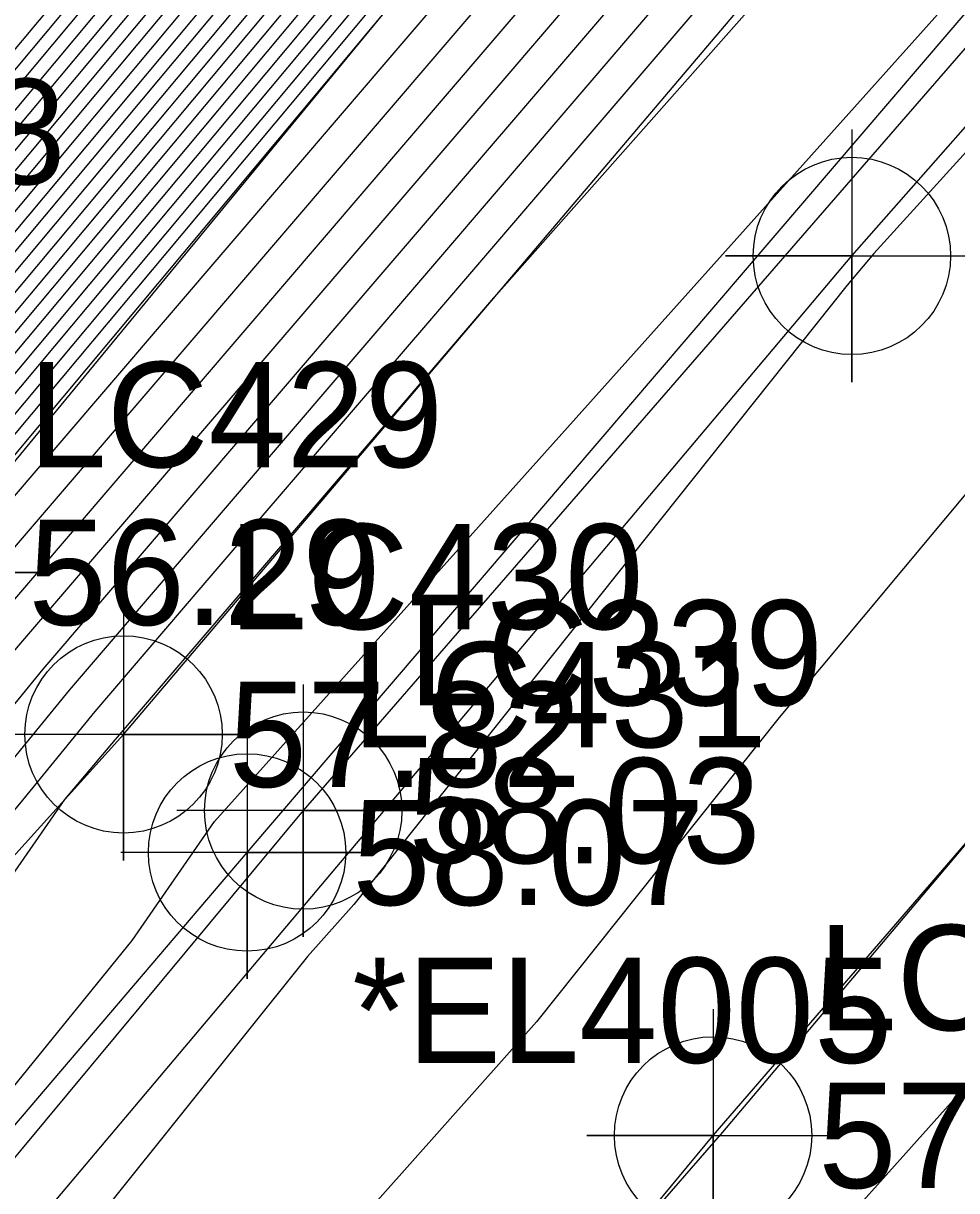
# Model space of a CAD drawing. Extents: x 2188792 to 2191981, y 386090 to 389710.
# Drawn here: x 2190821.44 to 2190843.61, y 388570.31 to 388598.04 of the extents above; entities that cross this region are included whole.
import ezdxf

# ---------------------------------------------------------------- set-up
doc = ezdxf.new("R2010")
doc.units = 0
for name, color, linetype in [('DTM Contours Major', 7, 'Continuous'), ('DTM Contours Minor', 7, 'Continuous'), ('Exist DTM Breakline', 7, 'Continuous'), ('Exist DTM Breakline Cogo Comment', 7, 'Continuous'), ('Exist DTM Breakline Cogo Elevation', 7, 'Continuous'), ('Exist DTM Breakline Cogo Number', 7, 'Continuous'), ('Exist DTM Breakline Cogo Point CELL', 7, 'Continuous'), ('Exist Roads EOP', 7, 'Continuous'), ('Exist Roads EOP Cogo Elevation', 7, 'Continuous'), ('Exist Roads EOP Cogo Number', 7, 'Continuous'), ('Exist Roads EOP Cogo Point CELL', 7, 'Continuous'), ('Exist Roads EOT', 7, 'Continuous'), ('Exist Roads EOT Cogo Elevation', 7, 'Continuous'), ('Exist Roads EOT Cogo Number', 7, 'Continuous'), ('Exist Roads EOT Cogo Point CELL', 7, 'Continuous')]:
    doc.layers.add(name, color=color, linetype=linetype)

msp = doc.modelspace()

# ---------------------------------------------------------------- linework, layer by layer
at = {"layer": 'DTM Contours Major'}
for points in [[(2190945.187, 388703.013), (2190932.424, 388689.18), (2190929.56, 388685.953), (2190913.979, 388669.041), (2190908.626, 388662.99), (2190897.25, 388651.607), (2190893.882, 388648.219), (2190876.108, 388630.442), (2190873.961, 388628.284), (2190861.628, 388614.671), (2190860.676, 388613.533), (2190841.645, 388592.575), (2190841.015, 388591.819), (2190829.293, 388577.102), (2190828.195, 388575.868), (2190811.219, 388554.671), (2190808.662, 388551.77), (2190796.729, 388538.863), (2190796.468, 388538.575)], [(2190889.768, 388665.934), (2190873.748, 388648.661), (2190873.195, 388648.151), (2190852.936, 388626.236), (2190852.843, 388626.149), (2190852.794, 388626.065), (2190837.879, 388608.344), (2190837.578, 388607.834), (2190818.71, 388585.263), (2190805.315, 388569.253), (2190804.989, 388568.825), (2190785.829, 388545.954), (2190785.733, 388545.828), (2190785.643, 388545.721), (2190771.094, 388527.067), (2190770.377, 388526.214), (2190752.594, 388503.478)], [(2190876.141, 388657.589), (2190869.311, 388651.282), (2190855.594, 388636.444), (2190848.466, 388629.814), (2190844.753, 388623.442), (2190834.285, 388611.005), (2190829.688, 388603.209), (2190816.236, 388587.117), (2190806.687, 388575.703), (2190802.787, 388570.578), (2190789.24, 388554.408), (2190783.861, 388547.319), (2190778.784, 388541.24), (2190769.099, 388528.821), (2190761.187, 388519.417)], [(2190777.45, 388517.882), (2190791.316, 388535.285), (2190795.222, 388540.206), (2190803.692, 388550.516), (2190804.94, 388552.716), (2190812.444, 388561.97), (2190824.025, 388576.25), (2190825.987, 388579.078), (2190843.643, 388598.805), (2190845.959, 388601.424), (2190857.782, 388614.603), (2190861.036, 388618.221), (2190862.287, 388619.673), (2190864.587, 388622.288), (2190880.59, 388640.737), (2190892.242, 388654.169)], [(2190883.721, 388654.01), (2190875.851, 388645.429), (2190866.427, 388635.071), (2190855.591, 388623.261), (2190848.548, 388615.038), (2190840.802, 388605.993), (2190830.791, 388594.302), (2190821.283, 388583.202), (2190814.514, 388574.912), (2190807.384, 388566.516), (2190799.765, 388557.21), (2190788.056, 388543.511), (2190783.044, 388537.265), (2190773.604, 388525.152), (2190763.473, 388512.153)], [(2190874.944, 388653.125), (2190871.253, 388649.716), (2190854.265, 388631.34), (2190850.654, 388627.981), (2190848.773, 388624.753), (2190836.082, 388609.675), (2190833.633, 388605.521), (2190817.473, 388586.19), (2190806.001, 388572.478), (2190803.888, 388569.701), (2190787.534, 388550.181), (2190784.797, 388546.574), (2190782.214, 388543.48), (2190770.096, 388527.944), (2190765.782, 388522.815), (2190751.446, 388504.486)], [(2190867.369, 388652.848), (2190856.923, 388641.549), (2190846.278, 388631.647), (2190840.732, 388622.13), (2190832.487, 388612.335), (2190825.743, 388600.896), (2190815, 388588.044), (2190807.373, 388578.928), (2190801.685, 388571.454), (2190790.945, 388558.635), (2190782.924, 388548.064), (2190775.355, 388539), (2190768.101, 388529.699), (2190756.592, 388516.018)]]:
    msp.add_lwpolyline(points, dxfattribs=at)
at = {"layer": 'DTM Contours Minor'}
for points in [[(2190927.194, 388670.123), (2190909.267, 388649.942), (2190906.671, 388647.105), (2190891.853, 388632.018), (2190891.026, 388631.113), (2190880.943, 388620.91), (2190870.949, 388610.864), (2190870.177, 388610.013), (2190857.549, 388594.929), (2190856.939, 388594.258), (2190844.352, 388579.166), (2190838.055, 388571.695), (2190837.838, 388571.453), (2190834.922, 388568.1), (2190824.211, 388556.062), (2190823.216, 388554.82), (2190805.415, 388534.624), (2190803.675, 388532.742), (2190794.29, 388522.378), (2190789.469, 388517.174)], [(2190888.864, 388666.864), (2190874.466, 388651.34), (2190872.029, 388649.09), (2190853.734, 388629.298), (2190851.53, 388627.248), (2190850.382, 388625.278), (2190836.801, 388609.142), (2190835.211, 388606.447), (2190817.968, 388585.819), (2190805.726, 388571.188), (2190804.328, 388569.351), (2190786.852, 388548.49), (2190785.171, 388546.275), (2190783.586, 388544.376), (2190770.495, 388527.593), (2190767.62, 388524.175), (2190751.905, 388504.083)], [(2190889.165, 388666.554), (2190874.226, 388650.447), (2190872.418, 388648.777), (2190853.468, 388628.277), (2190851.967, 388626.882), (2190851.186, 388625.54), (2190837.16, 388608.876), (2190836, 388606.909), (2190818.215, 388585.634), (2190805.589, 388570.543), (2190804.549, 388569.175), (2190786.511, 388547.645), (2190785.359, 388546.126), (2190784.271, 388544.824), (2190770.695, 388527.417), (2190768.539, 388524.855), (2190752.135, 388503.881)], [(2190889.467, 388666.244), (2190873.987, 388649.554), (2190872.806, 388648.464), (2190853.202, 388627.257), (2190852.405, 388626.515), (2190851.99, 388625.803), (2190837.52, 388608.61), (2190836.789, 388607.372), (2190818.462, 388585.448), (2190805.452, 388569.898), (2190804.769, 388569), (2190786.17, 388546.799), (2190785.546, 388545.977), (2190784.957, 388545.273), (2190770.895, 388527.242), (2190769.458, 388525.535), (2190752.364, 388503.679)], [(2190890.069, 388665.624), (2190876.821, 388651.34), (2190873.831, 388648.052), (2190873.604, 388647.804), (2190855.31, 388627.698), (2190853.38, 388625.594), (2190838.856, 388608.637), (2190838.317, 388608.007), (2190837.619, 388607.193), (2190830.334, 388598.687), (2190818.957, 388585.077), (2190807.553, 388571.447), (2190805.392, 388568.801), (2190805.237, 388568.618), (2190788.147, 388547.741), (2190786.156, 388545.412), (2190771.304, 388526.901), (2190771.295, 388526.89), (2190771.286, 388526.878), (2190771.227, 388526.806), (2190752.824, 388503.276)], [(2190890.53, 388665.187), (2190876.304, 388649.542), (2190874.166, 388647.21), (2190858.09, 388629.541), (2190853.933, 388625.011), (2190841.279, 388610.237), (2190838.938, 388607.504), (2190835.912, 388603.97), (2190819.417, 388584.712), (2190807.673, 388570.328), (2190805.774, 388568.093), (2190791.052, 388550.108), (2190786.631, 388544.937), (2190774.239, 388529.492), (2190771.872, 388526.456), (2190769.332, 388523.197), (2190753.485, 388503.626)], [(2190891.143, 388664.632), (2190878.776, 388651.031), (2190874.727, 388646.617), (2190860.869, 388631.385), (2190854.486, 388624.428), (2190843.702, 388611.838), (2190839.56, 388607), (2190834.205, 388600.748), (2190820.039, 388584.208), (2190809.953, 388571.856), (2190806.31, 388567.567), (2190793.956, 388552.475), (2190787.106, 388544.462), (2190777.174, 388532.083), (2190772.45, 388526.021), (2190767.379, 388519.516), (2190753.682, 388502.601)], [(2190772.467, 388519.209), (2190775.862, 388523.505), (2190785.674, 388535.226), (2190790.471, 388541.3), (2190805.407, 388560.717), (2190808.478, 388564.311), (2190808.993, 388564.94), (2190821.356, 388579.495), (2190823.15, 388581.692), (2190825.67, 388584.635), (2190842.666, 388604.482), (2190855.816, 388619.838), (2190857.249, 388621.512), (2190874.764, 388640.601), (2190877.537, 388643.648), (2190891.138, 388658.479)], [(2190888.666, 388656.99), (2190876.975, 388644.242), (2190871.985, 388638.758), (2190856.697, 388622.095), (2190853.393, 388618.238), (2190842.045, 388604.986), (2190827.377, 388587.857), (2190822.528, 388582.196), (2190819.075, 388577.967), (2190808.457, 388565.465), (2190805.573, 388561.944), (2190789.006, 388542.561), (2190788.914, 388542.446), (2190774.758, 388524.284), (2190759.566, 388504.79)], [(2190875.902, 388656.696), (2190869.699, 388650.969), (2190855.328, 388635.424), (2190848.904, 388629.447), (2190845.557, 388623.704), (2190834.644, 388610.739), (2190830.477, 388603.671), (2190816.484, 388586.932), (2190806.55, 388575.058), (2190803.007, 388570.402), (2190788.899, 388553.563), (2190784.048, 388547.17), (2190779.47, 388541.688), (2190769.298, 388528.646), (2190762.106, 388520.096), (2190750.527, 388505.292)], [(2190875.662, 388655.804), (2190870.087, 388650.656), (2190855.063, 388634.403), (2190849.341, 388629.081), (2190846.361, 388623.967), (2190835.004, 388610.473), (2190831.266, 388604.134), (2190816.731, 388586.746), (2190806.412, 388574.413), (2190803.227, 388570.227), (2190788.557, 388552.717), (2190784.235, 388547.021), (2190780.156, 388542.136), (2190769.498, 388528.47), (2190763.025, 388520.776), (2190750.757, 388505.091)], [(2190886.193, 388655.5), (2190876.413, 388644.835), (2190869.206, 388636.914), (2190856.144, 388622.678), (2190850.97, 388616.638), (2190841.424, 388605.489), (2190829.084, 388591.08), (2190821.905, 388582.699), (2190816.795, 388576.439), (2190807.92, 388565.991), (2190802.669, 388559.577), (2190788.531, 388543.036), (2190785.979, 388539.855), (2190774.181, 388524.718), (2190761.519, 388508.472)], [(2190875.423, 388654.911), (2190870.476, 388650.343), (2190854.797, 388633.382), (2190849.779, 388628.714), (2190847.165, 388624.229), (2190835.363, 388610.207), (2190832.055, 388604.596), (2190816.978, 388586.561), (2190806.275, 388573.768), (2190803.447, 388570.052), (2190788.216, 388551.872), (2190784.422, 388546.872), (2190780.842, 388542.584), (2190769.697, 388528.295), (2190763.944, 388521.456), (2190750.986, 388504.889)], [(2190907.365, 388654.609), (2190902.821, 388650.063), (2190892.305, 388639.486), (2190884.04, 388631.219), (2190872.455, 388619.574), (2190865.903, 388612.342), (2190859.112, 388604.231), (2190849.292, 388593.416), (2190839.394, 388581.549), (2190833.632, 388574.314), (2190826.203, 388565.965), (2190817.218, 388554.745), (2190807.039, 388543.197), (2190800.202, 388535.802), (2190795.379, 388530.476), (2190782.251, 388516.307)], [(2190865.815, 388654.101), (2190857.986, 388645.632), (2190844.527, 388633.113), (2190837.515, 388621.081), (2190831.05, 388613.399), (2190822.587, 388599.046), (2190814.01, 388588.786), (2190807.922, 388581.509), (2190800.804, 388572.156), (2190792.31, 388562.016), (2190782.175, 388548.66), (2190772.611, 388537.207), (2190767.302, 388530.4), (2190752.915, 388513.298)], [(2190875.184, 388654.018), (2190870.864, 388650.03), (2190854.531, 388632.361), (2190850.217, 388628.348), (2190847.969, 388624.491), (2190835.722, 388609.941), (2190832.844, 388605.059), (2190817.226, 388586.375), (2190806.138, 388573.123), (2190803.668, 388569.877), (2190787.875, 388551.026), (2190784.61, 388546.723), (2190781.528, 388543.032), (2190769.897, 388528.119), (2190764.863, 388522.136), (2190751.216, 388504.687)], [(2190866.203, 388653.788), (2190857.72, 388644.611), (2190844.965, 388632.746), (2190838.32, 388621.343), (2190831.409, 388613.133), (2190823.376, 388599.509), (2190814.258, 388588.601), (2190807.784, 388580.864), (2190801.024, 388571.98), (2190791.969, 388561.171), (2190782.363, 388548.511), (2190773.297, 388537.655), (2190767.502, 388530.225), (2190753.834, 388513.978)], [(2190866.592, 388653.475), (2190857.455, 388643.59), (2190845.402, 388632.38), (2190839.124, 388621.606), (2190831.769, 388612.867), (2190824.165, 388599.971), (2190814.505, 388588.415), (2190807.647, 388580.218), (2190801.245, 388571.805), (2190791.628, 388560.326), (2190782.55, 388548.362), (2190773.983, 388538.103), (2190767.702, 388530.049), (2190754.753, 388514.658)], [(2190866.98, 388653.161), (2190857.189, 388642.57), (2190845.84, 388632.013), (2190839.928, 388621.868), (2190832.128, 388612.601), (2190824.954, 388600.434), (2190814.752, 388588.23), (2190807.51, 388579.573), (2190801.465, 388571.63), (2190791.286, 388559.48), (2190782.737, 388548.213), (2190774.669, 388538.551), (2190767.901, 388529.874), (2190755.672, 388515.338)], [(2190867.757, 388652.535), (2190856.657, 388640.528), (2190846.715, 388631.28), (2190841.536, 388622.393), (2190832.847, 388612.069), (2190826.532, 388601.359), (2190815.247, 388587.859), (2190807.236, 388578.283), (2190801.905, 388571.279), (2190790.604, 388557.79), (2190783.112, 388547.915), (2190776.041, 388539.448), (2190768.3, 388529.523), (2190757.511, 388516.697)], [(2190881.249, 388652.521), (2190875.289, 388646.023), (2190863.648, 388633.228), (2190855.038, 388623.845), (2190846.125, 388613.438), (2190840.181, 388606.497), (2190832.498, 388597.525), (2190820.661, 388583.705), (2190812.234, 388573.384), (2190806.847, 388567.042), (2190796.86, 388554.842), (2190787.581, 388543.987), (2190780.109, 388534.674), (2190773.027, 388525.587), (2190765.426, 388515.834)], [(2190795.349, 388517.278), (2190804.993, 388528.211), (2190809.085, 388533.111), (2190824.067, 388550.362), (2190828.241, 388555.04), (2190838.165, 388566.451), (2190844.962, 388574.056), (2190857.675, 388589.138), (2190863.086, 388594.686), (2190871.473, 388604.676), (2190879.848, 388613.119), (2190891.729, 388625.142), (2190898.88, 388632.965), (2190907.105, 388641.339), (2190917.449, 388652.644)], [(2190874.705, 388652.232), (2190871.641, 388649.403), (2190853.999, 388630.319), (2190851.092, 388627.615), (2190849.578, 388625.016), (2190836.441, 388609.408), (2190834.422, 388605.984), (2190817.72, 388586.004), (2190805.864, 388571.833), (2190804.108, 388569.526), (2190787.193, 388549.336), (2190784.984, 388546.425), (2190782.9, 388543.928), (2190770.296, 388527.768), (2190766.701, 388523.495), (2190751.675, 388504.284)], [(2190868.145, 388652.222), (2190856.392, 388639.507), (2190847.153, 388630.914), (2190842.34, 388622.655), (2190833.206, 388611.803), (2190827.321, 388601.821), (2190815.494, 388587.673), (2190807.098, 388577.638), (2190802.126, 388571.104), (2190790.263, 388556.944), (2190783.299, 388547.766), (2190776.727, 388539.896), (2190768.5, 388529.348), (2190758.43, 388517.377)], [(2190868.534, 388651.909), (2190856.126, 388638.486), (2190847.591, 388630.547), (2190843.144, 388622.917), (2190833.566, 388611.537), (2190828.11, 388602.284), (2190815.742, 388587.488), (2190806.961, 388576.993), (2190802.346, 388570.928), (2190789.922, 388556.099), (2190783.486, 388547.617), (2190777.413, 388540.344), (2190768.699, 388529.172), (2190759.349, 388518.057)], [(2190868.922, 388651.596), (2190855.86, 388637.465), (2190848.028, 388630.18), (2190843.949, 388623.18), (2190833.925, 388611.271), (2190828.899, 388602.746), (2190815.989, 388587.303), (2190806.824, 388576.348), (2190802.566, 388570.753), (2190789.581, 388555.253), (2190783.673, 388547.468), (2190778.098, 388540.792), (2190768.899, 388528.997), (2190760.268, 388518.737)], [(2190766.196, 388507.696), (2190777.695, 388522.249), (2190782.194, 388527.624), (2190791.974, 388540.008), (2190801.369, 388552.223), (2190810.574, 388563.572), (2190815.657, 388569.84), (2190822.427, 388579.6), (2190823.636, 388581.023), (2190823.772, 388581.189), (2190823.963, 388581.412), (2190832.621, 388591.523), (2190843.472, 388603.794), (2190844.856, 388605.338), (2190858.285, 388620.5), (2190867.596, 388631.603), (2190877.543, 388642.444)]]:
    msp.add_lwpolyline(points, dxfattribs=at)
at = {"layer": 'Exist DTM Breakline'}
for points in [[(2190573.365, 388260.981), (2190597.901, 388295.54), (2190631.673, 388341.911), (2190665.633, 388387.704), (2190697.655, 388430.604), (2190723.725, 388465.2), (2190753.059, 388503.07), (2190785.767, 388545.802), (2190819.064, 388584.997), (2190852.901, 388626.1), (2190890.215, 388665.473), (2190930.375, 388707.631)], [(2190577.542, 388257.996), (2190603.612, 388290.612), (2190636.664, 388338.271), (2190669.633, 388384.463), (2190703.281, 388427.435), (2190727.416, 388462.342), (2190757.056, 388500.06), (2190789.024, 388542.543), (2190823.823, 388581.148), (2190857.673, 388621.065), (2190895.218, 388660.937), (2190934.113, 388704.472)], [(2190581.907, 388254.915), (2190606.074, 388288.679), (2190639.657, 388335.907), (2190673.648, 388381.454), (2190705.924, 388425.615), (2190730.79, 388459.235), (2190760.7, 388497.606), (2190793.213, 388538.942), (2190826.757, 388578.342), (2190860.823, 388618.157), (2190897.463, 388658.369), (2190937.269, 388700.539)]]:
    msp.add_lwpolyline(points, dxfattribs=at)
at = {"layer": 'Exist DTM Breakline Cogo Point CELL'}
for points in [[(2190819.064, 388587.997), (2190819.064, 388581.997), (2190819.064, 388584.997), (2190822.064, 388584.997), (2190816.064, 388584.997)], [(2190823.823, 388584.148), (2190823.823, 388578.148), (2190823.823, 388581.148), (2190826.823, 388581.148), (2190820.823, 388581.148)], [(2190826.757, 388581.342), (2190826.757, 388575.342), (2190826.757, 388578.342), (2190829.757, 388578.342), (2190823.757, 388578.342)]]:
    msp.add_lwpolyline(points, dxfattribs=at)
for centre in [(2190823.823, 388581.148), (2190826.757, 388578.342)]:
    msp.add_circle(centre, 2.344, dxfattribs=at)
at = {"layer": 'Exist Roads EOP'}
msp.add_lwpolyline([(2191117.249, 388879.058), (2191079.828, 388842.231), (2191041.78, 388804.717), (2191005.521, 388768.388), (2190968.813, 388731.779), (2190932.611, 388694.747), (2190897.463, 388657.367), (2190862.115, 388618.542), (2190828.092, 388579.337), (2190795.886, 388540.624), (2190765.721, 388503.072), (2190733.106, 388461.208), (2190701.312, 388418.791), (2190672.539, 388379.484), (2190643.174, 388339.162), (2190612.645, 388296.995), (2190582.398, 388254.562), (2190551.22, 388211.33), (2190519.268, 388166.971), (2190488.249, 388123.952), (2190458.501, 388082.405), (2190428.971, 388041.571), (2190398.227, 387998.986)], dxfattribs=at)
at = {"layer": 'Exist Roads EOP Cogo Point CELL'}
msp.add_lwpolyline([(2190828.092, 388582.337), (2190828.092, 388576.337), (2190828.092, 388579.337), (2190831.092, 388579.337), (2190825.092, 388579.337)], dxfattribs=at)
msp.add_circle((2190828.092, 388579.337), 2.344, dxfattribs=at)
at = {"layer": 'Exist Roads EOT'}
for points in [[(2190415.064, 388019.09), (2190445.56, 388061.245), (2190473.487, 388100.115), (2190503.229, 388141.605), (2190533.333, 388183.744), (2190563.731, 388225.945), (2190594.017, 388268.083), (2190624.176, 388310.153), (2190656.565, 388354.896), (2190687.512, 388397.436), (2190719.557, 388440.71), (2190751.07, 388481.79), (2190777.618, 388515.751), (2190809.207, 388554.646), (2190841.125, 388592.518), (2190874.304, 388630.266), (2190909.444, 388668.428), (2190945.996, 388706.518), (2190984.282, 388745.174), (2191021.668, 388782.38), (2191059.687, 388820.174), (2191097.04, 388857.128), (2191110.466, 388870.43)], [(2190408.016, 387990.619), (2190439.107, 388033.638), (2190467.847, 388074.164), (2190498.203, 388115.837), (2190529, 388158.896), (2190561.283, 388203.581), (2190592.611, 388247.356), (2190622.811, 388289.51), (2190652.954, 388330.977), (2190681.755, 388370.469), (2190711.272, 388410.904), (2190743.801, 388454.121), (2190774.93, 388494.241), (2190804.861, 388531.697), (2190837.827, 388571.618), (2190870.748, 388609.702), (2190906.526, 388649.037), (2190941.177, 388685.637), (2190977.299, 388722.46), (2191013.038, 388758.347), (2191050.74, 388795.921), (2191087.875, 388832.598), (2191125.862, 388870.149)]]:
    msp.add_lwpolyline(points, dxfattribs=at)
at = {"layer": 'Exist Roads EOT Cogo Point CELL'}
for points in [[(2190841.125, 388595.518), (2190841.125, 388589.518), (2190841.125, 388592.518), (2190838.125, 388592.518), (2190844.125, 388592.518)], [(2190837.827, 388574.618), (2190837.827, 388568.618), (2190837.827, 388571.618), (2190834.827, 388571.618), (2190840.827, 388571.618)]]:
    msp.add_lwpolyline(points, dxfattribs=at)
for centre in [(2190841.125, 388592.518), (2190837.827, 388571.618)]:
    msp.add_circle(centre, 2.344, dxfattribs=at)

# ---------------------------------------------------------------- texts
at = {"layer": 'Exist DTM Breakline Cogo Comment'}
msp.add_text('*EL4005', height=2.5, dxfattribs=at).set_placement((2190829.257, 388573.342))
at = {"layer": 'Exist DTM Breakline Cogo Elevation'}
for s, p in [('56.29', (2190821.564, 388583.747)), ('57.82', (2190826.323, 388579.898)), ('58.07', (2190829.257, 388577.092))]:
    msp.add_text(s, height=2.5, dxfattribs=at).set_placement(p)
at = {"layer": 'Exist DTM Breakline Cogo Number'}
for s, p in [('LC428', (2190812.594, 388594.223)), ('LC429', (2190821.564, 388587.497)), ('LC430', (2190826.323, 388583.648)), ('LC431', (2190829.257, 388580.842))]:
    msp.add_text(s, height=2.5, dxfattribs=at).set_placement(p)
at = {"layer": 'Exist Roads EOP Cogo Elevation'}
msp.add_text('58.03', height=2.5, dxfattribs=at).set_placement((2190830.592, 388578.087))
at = {"layer": 'Exist Roads EOP Cogo Number'}
msp.add_text('LC339', height=2.5, dxfattribs=at).set_placement((2190830.592, 388581.837))
at = {"layer": 'Exist Roads EOT Cogo Elevation'}
msp.add_text('57.61', height=2.5, dxfattribs=at).set_placement((2190840.327, 388570.368))
at = {"layer": 'Exist Roads EOT Cogo Number'}
msp.add_text('LC338', height=2.5, dxfattribs=at).set_placement((2190840.327, 388574.118))

doc.saveas('drawing.dxf')
